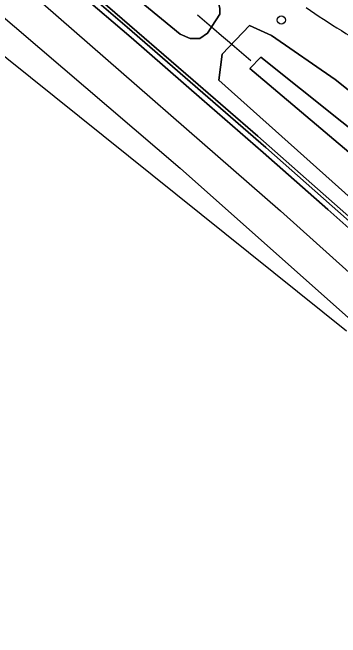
# Model space of a CAD drawing. Extents: x 162989 to 165008, y 383432 to 384338.
# Drawn here: x 164414.3 to 164452.8, y 383433 to 383506.5 of the extents above; entities that cross this region are included whole.
import ezdxf

# ---------------------------------------------------------------- set-up
doc = ezdxf.new("R2010")
doc.units = 0
for name, color, linetype in [('IMGEO_Boom', 7, 'Continuous'), ('IMGEO_Duiker', 7, 'Continuous'), ('IMGEO_Geluidsscherm', 7, 'Continuous'), ('IMGEO_Groenvoorziening', 7, 'Continuous'), ('IMGEO_Oever', 7, 'Continuous'), ('IMGEO_Spoor', 7, 'Continuous'), ('IMGEO_Spoorbaan_halfverhard', 7, 'Continuous'), ('IMGEO_Terreindeel_gesloten', 7, 'Continuous'), ('IMGEO_Voetpad_open', 7, 'Continuous'), ('IMGEO_Waterloop', 7, 'Continuous')]:
    doc.layers.add(name, color=color, linetype=linetype)

msp = doc.modelspace()

# ---------------------------------------------------------------- linework, layer by layer
at = {"layer": 'IMGEO_Boom'}
msp.add_circle((164445.85, 383505.599), 0.489, dxfattribs=at)
at = {"layer": 'IMGEO_Duiker'}
msp.add_lwpolyline([(164436.004, 383506.196), (164437.912, 383504.571), (164438.819, 383503.798), (164439.741, 383503.013), (164440.346, 383502.499), (164442.278, 383500.853)], dxfattribs=at)
at = {"layer": 'IMGEO_Geluidsscherm'}
msp.add_lwpolyline([(164316.111, 383594.57), (164331.946, 383582.303), (164335.936, 383579.321), (164343.994, 383573.187), (164355.759, 383564.117), (164364.915, 383557.15), (164384.337, 383541.486), (164392.199, 383535.083), (164397.741, 383530.511), (164403.749, 383525.486), (164407.628, 383522.347), (164415.357, 383515.967), (164435.487, 383498.542), (164443.079, 383491.935), (164461.775, 383475.437), (164465.453, 383472.088), (164473.455, 383464.599), (164479.39, 383459.172)], dxfattribs=at)
at = {"layer": 'IMGEO_Groenvoorziening'}
for points in [[(164405.312, 383536.689), (164436.207, 383510.158), (164438.332, 383508.125), (164438.62, 383506.939), (164438.635, 383506.276), (164437.157, 383504.059), (164436.294, 383503.443), (164435.124, 383503.443), (164433.954, 383503.936), (164365.206, 383560.486)], [(164415.357, 383515.967), (164435.487, 383498.542), (164443.079, 383491.935), (164461.775, 383475.437)]]:
    msp.add_lwpolyline(points, dxfattribs=at)
msp.add_lwpolyline([(164452.162, 383498.607), (164459.715, 383492.554), (164475.909, 383478.843), (164481.533, 383473.019), (164478.642, 383469.021), (164476.75, 383467.38), (164473.974, 383466.939), (164472.523, 383468.074), (164438.516, 383498.547), (164438.895, 383501.576), (164442.091, 383504.964), (164444.708, 383503.782)], close=True, dxfattribs=at)
msp.add_arc((164494.829, 383572.849), 80.308, 234.98152, 242.08344, dxfattribs=at)
at = {"layer": 'IMGEO_Oever'}
for points in [[(164438.635, 383506.276), (164438.62, 383506.939), (164438.332, 383508.125), (164436.207, 383510.158), (164405.312, 383536.689), (164388.951, 383549.965), (164373.911, 383562.169), (164370.395, 383564.896), (164368.225, 383565.66), (164367.116, 383565.537), (164366.5, 383564.675), (164365.329, 383563.443), (164364.898, 383562.149), (164365.206, 383560.486), (164433.954, 383503.936), (164435.124, 383503.443), (164436.294, 383503.443), (164437.157, 383504.059)], [(164475.909, 383478.843), (164459.715, 383492.554), (164452.162, 383498.607), (164444.708, 383503.782), (164442.091, 383504.964), (164438.895, 383501.576), (164438.516, 383498.547), (164472.523, 383468.074), (164473.974, 383466.939), (164476.75, 383467.38), (164478.642, 383469.021), (164481.533, 383473.019)], [(164442.154, 383499.88), (164443.43, 383501.241), (164476.622, 383474.688), (164474.749, 383472.305)]]:
    msp.add_lwpolyline(points, close=True, dxfattribs=at)
at = {"layer": 'IMGEO_Spoor'}
for points in [[(164311.432, 383591.528), (164331.147, 383576.863), (164354.951, 383558.568), (164370.727, 383546.154), (164397.339, 383524.6), (164417.837, 383507.536), (164445.76, 383483.178), (164473.788, 383457.948), (164497.162, 383435.764)], [(164317.029, 383582.491), (164327.919, 383574.304), (164337.021, 383567.345), (164358.369, 383550.81), (164373.755, 383538.549), (164388.885, 383526.249), (164409.075, 383509.519), (164433.956, 383488.178), (164457.628, 383467.129), (164464.884, 383460.582), (164481.014, 383445.749), (164494.451, 383432.998)]]:
    msp.add_lwpolyline(points, dxfattribs=at)
at = {"layer": 'IMGEO_Spoorbaan_halfverhard'}
for points in [[(164364.966, 383540.209), (164453.48, 383469.063)], [(164406.759, 383522.559), (164416.527, 383514.444), (164427.729, 383504.769), (164444.035, 383490.603), (164450.784, 383484.632), (164461.262, 383475.379), (164469.246, 383468.055), (164475.412, 383462.363), (164483.052, 383455.289), (164484.013, 383454.399), (164484.135, 383454.268), (164484.085, 383454.069), (164483.78, 383453.79), (164482.635, 383454.845), (164478.938, 383458.251), (164470.354, 383466.192), (164462.59, 383473.297), (164451.325, 383483.327), (164443.696, 383490.042), (164436.508, 383496.301), (164428.194, 383503.532), (164422.126, 383508.767), (164417.669, 383512.649), (164413.609, 383516.099)], [(164461.775, 383475.437), (164443.079, 383491.935), (164435.487, 383498.542), (164415.357, 383515.967)]]:
    msp.add_lwpolyline(points, dxfattribs=at)
at = {"layer": 'IMGEO_Terreindeel_gesloten'}
msp.add_lwpolyline([(164413.609, 383516.099), (164417.669, 383512.649), (164422.126, 383508.767), (164428.194, 383503.532), (164436.508, 383496.301), (164443.696, 383490.042), (164451.325, 383483.327), (164462.59, 383473.297), (164470.354, 383466.192), (164478.938, 383458.251), (164482.635, 383454.845), (164483.052, 383455.289), (164475.412, 383462.363), (164469.246, 383468.055), (164461.262, 383475.379), (164450.784, 383484.632), (164444.035, 383490.603), (164427.729, 383504.769), (164416.527, 383514.444), (164406.759, 383522.559)], dxfattribs=at)
at = {"layer": 'IMGEO_Voetpad_open'}
msp.add_arc((164494.829, 383572.849), 80.308, 234.98152, 242.08344, dxfattribs=at)
at = {"layer": 'IMGEO_Waterloop'}
msp.add_lwpolyline([(164442.154, 383499.88), (164474.749, 383472.305), (164476.622, 383474.688), (164443.43, 383501.241)], close=True, dxfattribs=at)

doc.saveas('drawing.dxf')
